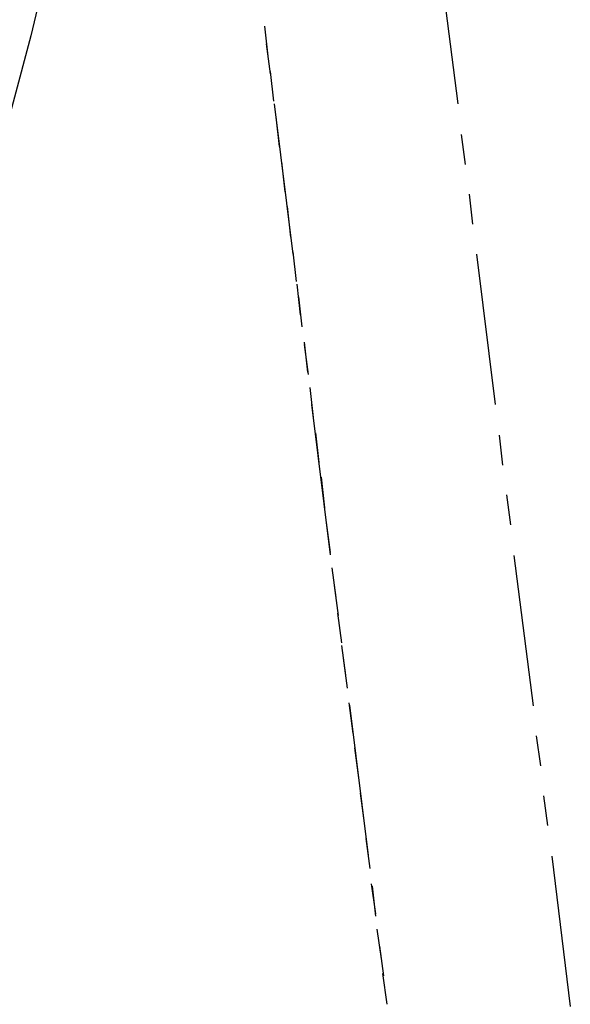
# Model space of a CAD drawing. Header units: feet. Extents: x -79 to 198, y -22 to 181.
# Tile 275 of 287: x 145.52 to 154.6, y 86.2 to 102.44. Entities that reach past the tile are written whole.
import ezdxf

# ---------------------------------------------------------------- set-up
doc = ezdxf.new("R2010")
doc.units = ezdxf.units.FT
doc.layers.add('A-LINEA', color=7, linetype='CONTINUOUS')

msp = doc.modelspace()

# ---------------------------------------------------------------- linework, layer by layer
at = {"layer": 'A-LINEA'}
for p, q in [((152.4267, 103.5378), (152.7467, 101.0578)), ((149.56, 102.3378), (149.6133, 101.8444)), ((149.5867, 102.0444), (149.6533, 101.5511)), ((149.6533, 101.5911), (149.7067, 101.0978)), ((149.72, 101.0578), (150.0267, 98.5778)), ((149.7467, 100.8444), (149.8, 100.3511)), ((152.8, 100.5511), (152.8667, 100.0578)), ((149.84, 100.0978), (149.8933, 99.6044)), ((152.9333, 99.5644), (152.9867, 99.0711)), ((149.9333, 99.3644), (149.9867, 98.8578)), ((150.0267, 98.6178), (150.08, 98.1244)), ((153.0533, 98.5778), (153.36, 96.0978)), ((150.0933, 98.0844), (150.1467, 97.5778)), ((150.12, 97.8711), (150.1733, 97.3778)), ((150.2133, 97.1244), (150.2667, 96.6311)), ((150.2133, 97.0844), (150.28, 96.5911)), ((150.3067, 96.3778), (150.36, 95.8844)), ((150.3333, 96.0978), (150.64, 93.6178)), ((150.4, 95.6311), (150.4533, 95.1378)), ((153.4267, 95.5911), (153.48, 95.0978)), ((150.4933, 94.8978), (150.5467, 94.3911)), ((153.5467, 94.6044), (153.6133, 94.1111)), ((150.5733, 94.1511), (150.64, 93.6578)), ((153.6667, 93.6044), (153.9867, 91.1244)), ((150.6667, 93.4044), (150.7333, 92.9111)), ((150.7067, 93.1111), (150.7733, 92.6178)), ((150.76, 92.6578), (150.8267, 92.1644)), ((150.8267, 92.1244), (150.8933, 91.6311)), ((150.8533, 91.9111), (150.92, 91.4178)), ((150.9467, 91.1778), (151.0133, 90.6711)), ((150.96, 91.1378), (151.2667, 88.6578)), ((154.04, 90.6311), (154.1067, 90.1378)), ((151.04, 90.4311), (151.1067, 89.9378)), ((151.1333, 89.6844), (151.2, 89.1911)), ((154.16, 89.6444), (154.2267, 89.1511)), ((151.2267, 88.9378), (151.2933, 88.4444)), ((154.2933, 88.6444), (154.6, 86.1644)), ((151.32, 88.1911), (151.3867, 87.6978)), ((151.3333, 88.1511), (151.3867, 87.6578)), ((151.4133, 87.4444), (151.48, 86.9511)), ((151.4533, 87.1644), (151.52, 86.6711)), ((151.5067, 86.7111), (151.5733, 86.2044))]:
    msp.add_line(p, q, dxfattribs=at)
msp.add_lwpolyline([(147.1867, 140.4711), (147.2267, 140.2311), (147.5867, 138.0044), (147.8667, 135.7644), (148.1067, 133.5244), (148.2933, 131.2711), (148.4267, 129.0178), (148.4933, 126.7644), (148.52, 124.5111), (148.48, 122.2578), (148.3867, 120.0044), (148.24, 117.7511), (148.04, 115.4978), (147.7867, 113.2578), (147.48, 111.0178), (147.12, 108.7911), (146.6933, 106.5778), (146.2267, 104.3778), (145.7067, 102.1778), (145.12, 99.9911), (144.4933, 97.8311)], dxfattribs=at)
msp.add_lwpolyline([(147.1867, 140.4711), (147.2267, 140.2311), (147.5867, 138.0044), (147.8667, 135.7644), (148.1067, 133.5244), (148.2933, 131.2711), (148.4267, 129.0178), (148.4933, 126.7644), (148.52, 124.5111), (148.48, 122.2578), (148.3867, 120.0044), (148.24, 117.7511), (148.04, 115.4978), (147.7867, 113.2578), (147.48, 111.0178), (147.12, 108.7911), (146.6933, 106.5778), (146.2267, 104.3778), (145.7067, 102.1778), (145.12, 99.9911), (144.4933, 97.8311)], dxfattribs=at)

doc.saveas('drawing.dxf')
